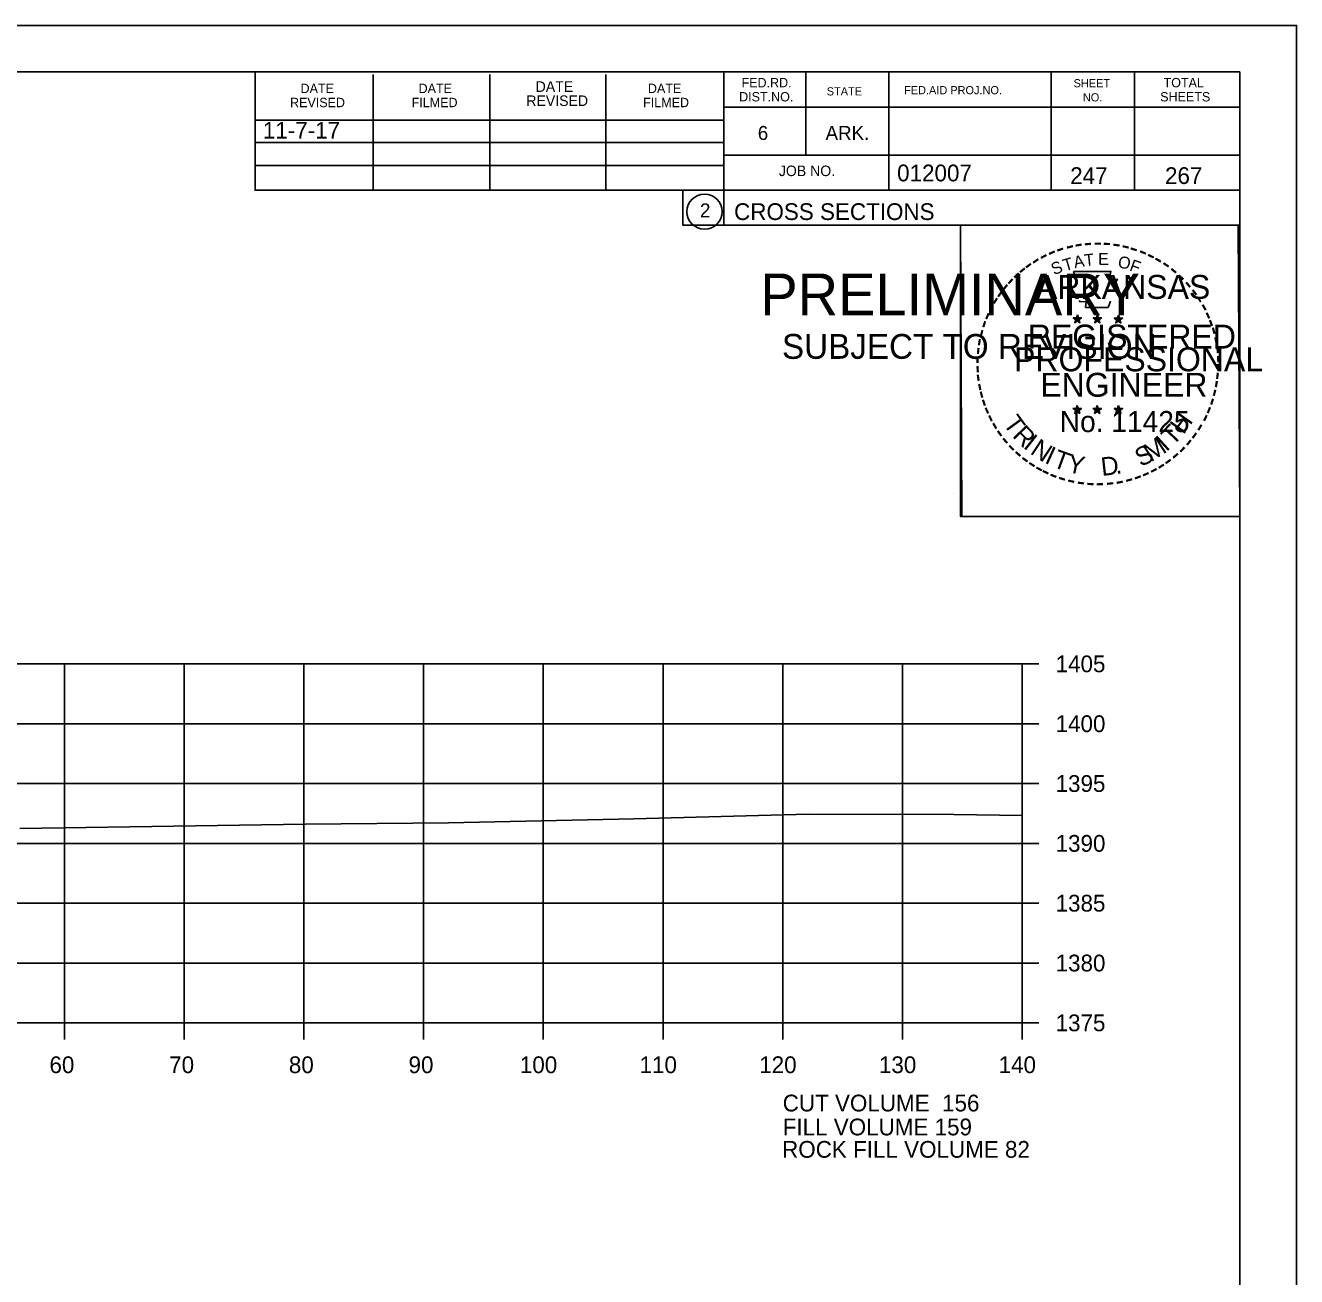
# Model space of a CAD drawing. Extents: x 1374311 to 1383814, y 384102 to 406278.
# Drawn here: x 1382696.8 to 1382803, y 405320.5 to 405425.1 of the extents above; entities that cross this region are included whole.
import ezdxf

# ---------------------------------------------------------------- set-up
doc = ezdxf.new("R2010")
doc.units = 0
for name, color, linetype in [('R_Axis', 7, 'Continuous'), ('R_Axis Annot', 7, 'Continuous'), ('R_Border', 7, 'Continuous'), ('R_Border PE', 7, 'Continuous'), ('R_Border Prem', 7, 'Continuous'), ('R_Exist Surface', 7, 'Continuous'), ('R_Fin Surface', 7, 'Continuous'), ('R_Grid', 7, 'Continuous'), ('R_No Plot', 7, 'Continuous'), ('R_Water', 7, 'Continuous')]:
    doc.layers.add(name, color=color, linetype=linetype)

msp = doc.modelspace()

# ---------------------------------------------------------------- linework, layer by layer
at = {"layer": 'R_Axis'}
for p, q in [((1382780.07, 405341.73), (1382780.07, 405371.73)), ((1382781.47, 405371.73), (1382780.07, 405371.73)), ((1382781.47, 405366.73), (1382780.07, 405366.73)), ((1382781.47, 405361.73), (1382780.07, 405361.73)), ((1382781.47, 405356.73), (1382780.07, 405356.73)), ((1382781.47, 405351.73), (1382780.07, 405351.73)), ((1382781.47, 405346.73), (1382780.07, 405346.73)), ((1382500.07, 405341.73), (1382780.07, 405341.73)), ((1382700.07, 405340.33), (1382700.07, 405341.73)), ((1382710.07, 405340.33), (1382710.07, 405341.73)), ((1382720.07, 405340.33), (1382720.07, 405341.73)), ((1382730.07, 405340.33), (1382730.07, 405341.73)), ((1382740.07, 405340.33), (1382740.07, 405341.73)), ((1382750.07, 405340.33), (1382750.07, 405341.73)), ((1382760.07, 405340.33), (1382760.07, 405341.73)), ((1382770.07, 405340.33), (1382770.07, 405341.73)), ((1382780.07, 405340.33), (1382780.07, 405341.73)), ((1382781.47, 405341.73), (1382780.07, 405341.73))]:
    msp.add_line(p, q, dxfattribs=at)
at = {"layer": 'R_Border'}
for p, q in [((1382482.07, 405421.19), (1382798.25, 405421.19)), ((1382715.99, 405411.31), (1382715.99, 405421.19)), ((1382725.85, 405411.31), (1382725.85, 405420.99)), ((1382735.61, 405411.31), (1382735.61, 405420.99)), ((1382745.29, 405411.31), (1382745.29, 405420.99)), ((1382755.15, 405421.19), (1382755.15, 405408.39)), ((1382761.99, 405421.19), (1382761.99, 405414.25)), ((1382768.93, 405421.19), (1382768.93, 405411.31)), ((1382782.51, 405421.19), (1382782.51, 405411.31)), ((1382789.45, 405421.19), (1382789.45, 405411.31)), ((1382798.25, 405215.73), (1382798.25, 405421.19)), ((1382798.25, 405418.25), (1382755.15, 405418.25)), ((1382798.25, 405418.27), (1382798.25, 405418.27)), ((1382715.99, 405417.17), (1382755.15, 405417.17)), ((1382715.99, 405415.31), (1382755.15, 405415.31)), ((1382798.25, 405414.25), (1382755.15, 405414.25)), ((1382758.11, 405414.25), (1382798.25, 405414.25)), ((1382715.99, 405411.31), (1382715.99, 405413.37)), ((1382715.99, 405413.37), (1382755.15, 405413.37)), ((1382798.25, 405411.31), (1382715.99, 405411.31)), ((1382755.15, 405408.39), (1382798.25, 405408.39))]:
    msp.add_line(p, q, dxfattribs=at)
msp.add_circle((1382753.54, 405409.52), 1.47, dxfattribs=at)
at = {"layer": 'R_Border PE'}
for p, q in [((1382784.69, 405400.9), (1382784.64, 405400.64)), ((1382784.69, 405400.53), (1382784.69, 405400.9)), ((1382784.69, 405400.9), (1382784.73, 405400.65)), ((1382786.36, 405400.9), (1382786.31, 405400.64)), ((1382786.36, 405400.53), (1382786.36, 405400.9)), ((1382786.36, 405400.9), (1382786.4, 405400.65)), ((1382788.12, 405400.88), (1382788.08, 405400.63)), ((1382788.12, 405400.52), (1382788.12, 405400.88)), ((1382788.12, 405400.88), (1382788.17, 405400.63)), ((1382784.34, 405400.64), (1382784.69, 405400.53)), ((1382784.34, 405400.64), (1382784.59, 405400.6)), ((1382784.34, 405400.64), (1382784.57, 405400.52)), ((1382784.47, 405400.23), (1382784.69, 405400.53)), ((1382784.47, 405400.23), (1382784.6, 405400.48)), ((1382784.47, 405400.23), (1382784.68, 405400.45)), ((1382784.9, 405400.23), (1382784.68, 405400.45)), ((1382785.03, 405400.64), (1382784.69, 405400.53)), ((1382784.9, 405400.23), (1382784.69, 405400.53)), ((1382785.03, 405400.64), (1382784.75, 405400.59)), ((1382784.9, 405400.23), (1382784.76, 405400.53)), ((1382785.03, 405400.64), (1382784.83, 405400.54)), ((1382786.01, 405400.64), (1382786.36, 405400.53)), ((1382786.01, 405400.64), (1382786.26, 405400.6)), ((1382786.01, 405400.64), (1382786.24, 405400.52)), ((1382786.14, 405400.23), (1382786.36, 405400.53)), ((1382786.14, 405400.23), (1382786.27, 405400.48)), ((1382786.14, 405400.23), (1382786.35, 405400.45)), ((1382786.57, 405400.23), (1382786.35, 405400.45)), ((1382786.7, 405400.64), (1382786.36, 405400.53)), ((1382786.57, 405400.23), (1382786.36, 405400.53)), ((1382786.7, 405400.64), (1382786.42, 405400.59)), ((1382786.57, 405400.23), (1382786.43, 405400.53)), ((1382786.7, 405400.64), (1382786.5, 405400.54)), ((1382787.77, 405400.63), (1382788.12, 405400.52)), ((1382787.77, 405400.63), (1382788.02, 405400.59)), ((1382787.77, 405400.63), (1382788.01, 405400.51)), ((1382787.9, 405400.22), (1382788.12, 405400.52)), ((1382787.9, 405400.22), (1382788.03, 405400.47)), ((1382787.9, 405400.22), (1382788.12, 405400.44)), ((1382788.47, 405400.63), (1382788.12, 405400.52)), ((1382788.33, 405400.22), (1382788.12, 405400.52)), ((1382788.33, 405400.22), (1382788.12, 405400.44)), ((1382788.47, 405400.63), (1382788.18, 405400.58)), ((1382788.33, 405400.22), (1382788.2, 405400.51)), ((1382788.47, 405400.63), (1382788.26, 405400.53)), ((1382784.33, 405393.07), (1382784.68, 405392.96)), ((1382784.33, 405393.07), (1382784.59, 405393.02)), ((1382784.33, 405393.07), (1382784.57, 405392.95)), ((1382784.47, 405392.66), (1382784.68, 405392.96)), ((1382784.47, 405392.66), (1382784.59, 405392.91)), ((1382784.47, 405392.66), (1382784.68, 405392.88)), ((1382784.68, 405393.32), (1382784.64, 405393.07)), ((1382784.68, 405392.96), (1382784.68, 405393.32)), ((1382784.68, 405393.32), (1382784.73, 405393.07)), ((1382785.03, 405393.07), (1382784.68, 405392.96)), ((1382784.89, 405392.66), (1382784.68, 405392.96)), ((1382784.89, 405392.66), (1382784.68, 405392.88)), ((1382785.03, 405393.07), (1382784.74, 405393.02)), ((1382784.89, 405392.66), (1382784.76, 405392.95)), ((1382785.03, 405393.07), (1382784.82, 405392.97)), ((1382786, 405393.07), (1382786.35, 405392.96)), ((1382786, 405393.07), (1382786.25, 405393.02)), ((1382786, 405393.07), (1382786.24, 405392.95)), ((1382786.13, 405392.66), (1382786.35, 405392.96)), ((1382786.13, 405392.66), (1382786.26, 405392.91)), ((1382786.13, 405392.66), (1382786.35, 405392.88)), ((1382786.35, 405393.32), (1382786.31, 405393.07)), ((1382786.35, 405392.96), (1382786.35, 405393.32)), ((1382786.35, 405393.32), (1382786.4, 405393.07)), ((1382786.7, 405393.07), (1382786.35, 405392.96)), ((1382786.56, 405392.66), (1382786.35, 405392.96)), ((1382786.56, 405392.66), (1382786.35, 405392.88)), ((1382786.7, 405393.07), (1382786.41, 405393.02)), ((1382786.56, 405392.66), (1382786.43, 405392.95)), ((1382786.7, 405393.07), (1382786.49, 405392.97)), ((1382787.77, 405393.06), (1382788.12, 405392.95)), ((1382787.77, 405393.06), (1382788.02, 405393.01)), ((1382787.77, 405393.06), (1382788.01, 405392.94)), ((1382787.9, 405392.65), (1382788.12, 405392.95)), ((1382787.9, 405392.65), (1382788.03, 405392.9)), ((1382787.9, 405392.65), (1382788.12, 405392.87)), ((1382788.12, 405393.31), (1382788.08, 405393.06)), ((1382788.12, 405392.95), (1382788.12, 405393.31)), ((1382788.12, 405393.31), (1382788.17, 405393.06)), ((1382788.46, 405393.06), (1382788.12, 405392.95)), ((1382788.33, 405392.65), (1382788.12, 405392.95)), ((1382788.33, 405392.65), (1382788.12, 405392.87)), ((1382788.46, 405393.06), (1382788.18, 405393.01)), ((1382788.33, 405392.65), (1382788.19, 405392.94)), ((1382788.46, 405393.06), (1382788.26, 405392.96))]:
    msp.add_line(p, q, dxfattribs=at)
for points in [[(1382784.38, 405404.52), (1382784.65, 405403.69)], [(1382787.89, 405403.6), (1382788.03, 405403.88), (1382787.35, 405403.86), (1382787.49, 405404.52), (1382784.38, 405404.52)], [(1382784.87, 405402.1), (1382784.87, 405402.01), (1382785.43, 405401.99), (1382785.38, 405401.52), (1382787.25, 405401.52), (1382787.45, 405402.05)], [(1382784.69, 405400.9), (1382784.9, 405400.23), (1382784.34, 405400.64), (1382785.03, 405400.64), (1382784.47, 405400.23), (1382784.69, 405400.9)], [(1382786.36, 405400.9), (1382786.57, 405400.23), (1382786.01, 405400.64), (1382786.7, 405400.64), (1382786.14, 405400.23), (1382786.36, 405400.9)], [(1382788.12, 405400.88), (1382788.33, 405400.22), (1382787.77, 405400.63), (1382788.47, 405400.63), (1382787.9, 405400.22), (1382788.12, 405400.88)], [(1382784.68, 405393.32), (1382784.89, 405392.66), (1382784.33, 405393.07), (1382785.03, 405393.07), (1382784.47, 405392.66), (1382784.68, 405393.32)], [(1382786.35, 405393.32), (1382786.56, 405392.66), (1382786, 405393.07), (1382786.7, 405393.07), (1382786.13, 405392.66), (1382786.35, 405393.32)], [(1382788.12, 405393.31), (1382788.33, 405392.65), (1382787.77, 405393.06), (1382788.46, 405393.06), (1382787.9, 405392.65), (1382788.12, 405393.31)]]:
    msp.add_lwpolyline(points, dxfattribs=at)
for centre, radius in [((1382784.68, 405400.53), 0.172), ((1382784.68, 405400.53), 0.145), ((1382784.68, 405400.53), 0.116), ((1382784.68, 405400.53), 0.0991), ((1382784.68, 405400.53), 0.0747), ((1382784.68, 405400.53), 0.0495), ((1382784.68, 405400.53), 0.0296), ((1382786.35, 405400.53), 0.172), ((1382786.35, 405400.53), 0.145), ((1382786.35, 405400.53), 0.116), ((1382786.35, 405400.53), 0.0991), ((1382786.35, 405400.53), 0.0747), ((1382786.35, 405400.53), 0.0495), ((1382786.35, 405400.53), 0.0296), ((1382788.12, 405400.52), 0.172), ((1382788.12, 405400.52), 0.145), ((1382788.12, 405400.52), 0.116), ((1382788.12, 405400.52), 0.0991), ((1382788.12, 405400.52), 0.0747), ((1382788.12, 405400.52), 0.0495), ((1382788.12, 405400.52), 0.0296), ((1382784.68, 405392.96), 0.172), ((1382784.68, 405392.96), 0.145), ((1382784.68, 405392.96), 0.116), ((1382784.68, 405392.96), 0.0991), ((1382784.68, 405392.96), 0.0747), ((1382784.68, 405392.96), 0.0495), ((1382784.68, 405392.96), 0.0296), ((1382786.35, 405392.96), 0.172), ((1382786.35, 405392.96), 0.145), ((1382786.35, 405392.96), 0.116), ((1382786.35, 405392.96), 0.0991), ((1382786.35, 405392.96), 0.0747), ((1382786.35, 405392.96), 0.0495), ((1382786.35, 405392.96), 0.0296), ((1382788.12, 405392.95), 0.172), ((1382788.12, 405392.95), 0.145), ((1382788.12, 405392.95), 0.116), ((1382788.12, 405392.95), 0.0991), ((1382788.12, 405392.95), 0.0747), ((1382788.12, 405392.95), 0.0495), ((1382788.12, 405392.95), 0.0296)]:
    msp.add_circle(centre, radius, dxfattribs=at)
at = {"layer": 'R_Exist Surface'}
msp.add_lwpolyline([(1382696.33, 405357.96), (1382720.21, 405358.33), (1382732.15, 405358.45), (1382747.63, 405358.79), (1382762.23, 405359.18), (1382774.37, 405359.14), (1382780.07, 405359.07)], dxfattribs=at)
at = {"layer": 'R_Grid'}
for p, q in [((1382500.07, 405371.73), (1382780.07, 405371.73)), ((1382700.07, 405341.73), (1382700.07, 405371.73)), ((1382710.07, 405341.73), (1382710.07, 405371.73)), ((1382720.07, 405341.73), (1382720.07, 405371.73)), ((1382730.07, 405341.73), (1382730.07, 405371.73)), ((1382740.07, 405341.73), (1382740.07, 405371.73)), ((1382750.07, 405341.73), (1382750.07, 405371.73)), ((1382760.07, 405341.73), (1382760.07, 405371.73)), ((1382770.07, 405341.73), (1382770.07, 405371.73)), ((1382780.07, 405341.73), (1382780.07, 405371.73)), ((1382500.07, 405366.73), (1382780.07, 405366.73)), ((1382500.07, 405361.73), (1382780.07, 405361.73)), ((1382500.07, 405356.73), (1382780.07, 405356.73)), ((1382500.07, 405351.73), (1382780.07, 405351.73)), ((1382500.07, 405346.73), (1382780.07, 405346.73)), ((1382500.07, 405341.73), (1382780.07, 405341.73))]:
    msp.add_line(p, q, dxfattribs=at)
at = {"layer": 'R_No Plot'}
for p, q in [((1382469.67, 405425.08), (1382803, 405425.08)), ((1382774.29, 405385.93), (1382774.29, 405385.93))]:
    msp.add_line(p, q, dxfattribs=at)
for points in [[(1382469.66, 405425.08), (1382803, 405425.08), (1382803, 405211.74), (1382469.66, 405211.74)], [(1382715.99, 405421.19), (1382715.99, 405411.31), (1382751.72, 405411.31), (1382751.72, 405408.39), (1382774.92, 405408.39), (1382774.92, 405384.05), (1382798.25, 405384.05), (1382798.25, 405215.73), (1382482.07, 405215.73), (1382482.07, 405421.19)], [(1382774.92, 405408.39), (1382798.13, 405408.39), (1382798.25, 405384.05), (1382775.04, 405384.05)]]:
    msp.add_lwpolyline(points, close=True, dxfattribs=at)

# ---------------------------------------------------------------- texts
at = {"layer": 'R_Axis Annot'}
for s, p in [('1405', (1382782.87, 405371.03)), ('1400', (1382782.87, 405366.03)), ('1395', (1382782.87, 405361.03)), ('1390', (1382782.87, 405356.03)), ('1385', (1382782.87, 405351.03)), ('1380', (1382782.87, 405346.03)), ('1375', (1382782.87, 405341.03)), ('60', (1382698.81, 405337.53)), ('70', (1382708.81, 405337.53)), ('80', (1382718.81, 405337.53)), ('90', (1382728.81, 405337.53)), ('100', (1382738.11, 405337.53)), ('110', (1382748.11, 405337.53)), ('120', (1382758.11, 405337.53)), ('130', (1382768.11, 405337.53)), ('140', (1382778.11, 405337.53)), ('CUT VOLUME  156', (1382760.07, 405334.33)), ('FILL VOLUME 159', (1382760.07, 405332.33))]:
    msp.add_text(s, height=1.4, dxfattribs=at).set_placement(p)
at = {"layer": 'R_Border'}
for s, height, p in [('DATE', 0.782, (1382719.79, 405419.43)), ('DATE', 0.782, (1382729.65, 405419.43)), ('DATE', 0.879, (1382739.43, 405419.53)), ('DATE', 0.782, (1382748.81, 405419.43)), ('FED.RD.', 0.782, (1382756.63, 405419.91)), ('STATE', 0.684, (1382763.75, 405419.23)), ('FED.AID PROJ.NO.', 0.684, (1382770.21, 405419.33)), ('SHEET', 0.684, (1382784.37, 405419.91)), ('TOTAL', 0.782, (1382791.89, 405419.91)), ('REVISED', 0.782, (1382718.91, 405418.25)), ('FILMED', 0.782, (1382729.07, 405418.25)), ('REVISED', 0.879, (1382738.65, 405418.35)), ('FILMED', 0.782, (1382748.41, 405418.25)), ('DIST.NO.', 0.782, (1382756.43, 405418.73)), ('NO.', 0.684, (1382785.15, 405418.73)), ('SHEETS', 0.782, (1382791.61, 405418.73)), ('6', 1.17, (1382757.99, 405415.51)), ('ARK.', 1.172, (1382763.65, 405415.51)), ('JOB NO.', 0.879, (1382759.75, 405412.49)), ('012007', 1.4, (1382769.63, 405412.05)), ('2', 1.17, (1382753.16, 405409.04)), ('CROSS SECTIONS', 1.4, (1382756.01, 405408.82))]:
    msp.add_text(s, height=height, rotation=360, dxfattribs=at).set_placement(p)
at = {"layer": 'R_Border PE'}
for s, height, rotation, p in [('-', 1.6, 24.3072, (1382782.49, 405405.38)), ('-', 1.6, 19.1761, (1382783.12, 405405.65)), ('-', 1.6, 13.6301, (1382783.87, 405405.89)), ('-', 1.6, 10.2193, (1382784.55, 405406.05)), ('-', 1.6, 5.8968, (1382785.28, 405406.16)), ('-', 1.6, 0.1862, (1382786.05, 405406.23)), ('-', 1.6, 357.743, (1382786.78, 405406.22)), ('-', 1.6, 352.1617, (1382787.52, 405406.16)), ('-', 1.6, 347.2049, (1382788.24, 405406.05)), ('-', 1.6, 342.3362, (1382788.87, 405405.89)), ('-', 1.6, 337.8551, (1382789.61, 405405.67)), ('-', 1.6, 36.2317, (1382780.68, 405404.3)), ('-', 1.6, 34.0636, (1382781.26, 405404.69)), ('-', 1.6, 28.7918, (1382781.86, 405405.06)), ('S', 1, 21.594, (1382782.73, 405404.2)), ('T', 1, 16.4036, (1382783.65, 405404.53)), ('A', 1, 11.2132, (1382784.47, 405404.78)), ('T', 1, 6.0228, (1382785.32, 405404.95)), ('E', 1, 0.8323, (1382786.43, 405405.06)), ('O', 1, 350.4515, (1382788.03, 405404.85)), ('F', 1, 340.0707, (1382788.98, 405404.62)), ('-', 1.6, 334.1211, (1382790.24, 405405.4)), ('-', 1.6, 329.6409, (1382790.82, 405405.12)), ('-', 1.6, 325.8627, (1382791.46, 405404.76)), ('-', 1.6, 48.423, (1382779.33, 405403.02)), ('-', 1.6, 42.9622, (1382779.77, 405403.5)), ('-', 1.6, 38.9507, (1382780.21, 405403.92)), ('ARKANSAS', 2, 360, (1382781.23, 405402.23)), ('-', 1.6, 320.5297, (1382792.07, 405404.33)), ('-', 1.6, 315.5786, (1382792.67, 405403.84)), ('-', 1.6, 54.2325, (1382778.51, 405401.97)), ('-', 1.6, 50.6142, (1382778.92, 405402.54)), ('-', 1.6, 309.8797, (1382793.24, 405403.29)), ('-', 1.6, 306.6522, (1382793.77, 405402.69)), ('-', 1.6, 58.0706, (1382778.18, 405401.44)), ('-', 1.4, 303.6753, (1382794.25, 405402.12)), ('-', 1.6, 67.7743, (1382777.61, 405400.22)), ('-', 1.6, 62.8713, (1382777.87, 405400.83)), ('-', 1.6, 299.6684, (1382794.57, 405401.52)), ('-', 1.6, 294.6628, (1382794.89, 405400.9)), ('-', 1.6, 72.3945, (1382777.39, 405399.59)), ('REGISTERED', 2, 360, (1382780.55, 405398.08)), ('DWB', 0.01, 360, (1382784.67, 405400.53)), ('DWB', 0.01, 360, (1382786.34, 405400.53)), ('DWB', 0.01, 360, (1382788.11, 405400.52)), ('-', 1.6, 290.5728, (1382795.15, 405400.33)), ('-', 1.6, 285.1233, (1382795.39, 405399.75)), ('-', 1.6, 81.2013, (1382777.06, 405398.16)), ('-', 1.6, 75.461, (1382777.2, 405398.87)), ('-', 1.6, 280.5493, (1382795.59, 405399)), ('-', 1.6, 85.1863, (1382776.99, 405397.47)), ('PROFESSIONAL', 2, 360, (1382779.4, 405396.18)), ('-', 1.6, 276.5962, (1382795.75, 405398.24)), ('-', 1.6, 94.1959, (1382777, 405396.04)), ('-', 1.6, 89.0622, (1382776.96, 405396.77)), ('-', 1.6, 274.3301, (1382795.81, 405397.51)), ('-', 1.6, 269.9407, (1382795.84, 405396.88)), ('-', 1.6, 98.9479, (1382777.07, 405395.38)), ('ENGINEER', 2, 360, (1382781.59, 405394.05)), ('-', 1.6, 263.5172, (1382795.82, 405396.22)), ('-', 1.6, 101.7149, (1382777.21, 405394.64)), ('-', 1.6, 105.4578, (1382777.37, 405394.05)), ('-', 1.6, 255.7626, (1382795.64, 405394.88)), ('-', 1.6, 260.9953, (1382795.75, 405395.56)), ('-', 1.6, 109.0874, (1382777.58, 405393.42)), ('-', 1.6, 252.8681, (1382795.46, 405394.16)), ('-', 1.6, 114.0643, (1382777.84, 405392.82)), ('-', 1.6, 115.7289, (1382778.14, 405392.2)), ('T', 1.54, 306.0406, (1382778.44, 405391.8)), ('No. 11425', 1.757, 360, (1382783.22, 405391.1)), ('DWB', 0.01, 360, (1382784.67, 405392.95)), ('DWB', 0.01, 360, (1382786.34, 405392.95)), ('DWB', 0.01, 360, (1382788.1, 405392.94)), ('H', 1.54, 54.6088, (1382793.56, 405390.83)), ('-', 1.6, 244.6197, (1382794.98, 405392.86)), ('-', 1.6, 247.8887, (1382795.24, 405393.49)), ('-', 1.6, 120.4471, (1382778.5, 405391.62)), ('-', 1.6, 125.8934, (1382778.9, 405391.06)), ('R', 1.54, 314.005, (1382779.2, 405390.75)), ('T', 1.54, 46.6444, (1382792.67, 405389.89)), ('-', 1.6, 239.0712, (1382794.58, 405392.11)), ('-', 1.6, 130.7181, (1382779.36, 405390.51)), ('I', 1.54, 321.9694, (1382780.1, 405389.82)), ('N', 1.54, 326.5002, (1382780.67, 405389.34)), ('M', 1.54, 32.6563, (1382790.83, 405388.56)), ('I', 1.54, 42.1136, (1382792.11, 405389.41)), ('-', 1.6, 231.2538, (1382793.75, 405390.89)), ('-', 1.6, 233.8452, (1382794.18, 405391.46)), ('-', 1.6, 134.2238, (1382779.88, 405389.96)), ('-', 1.6, 138.9338, (1382780.41, 405389.5)), ('I', 1.54, 335.3603, (1382781.88, 405388.56)), ('T', 1.54, 339.8912, (1382782.54, 405388.23)), ('Y', 1.54, 347.8556, (1382783.76, 405387.79)), ('S', 1.54, 26.9312, (1382789.99, 405388.16)), ('-', 1.6, 221.0851, (1382792.75, 405389.82)), ('-', 1.6, 225.7653, (1382793.27, 405390.33)), ('-', 1.6, 144.6463, (1382780.96, 405389.09)), ('-', 1.6, 148.0898, (1382781.52, 405388.72)), ('-', 1.6, 151.5704, (1382782.1, 405388.39)), ('D', 1.54, 6.3969, (1382786.74, 405387.43)), ('-', 1.6, 207.3568, (1382791.11, 405388.61)), ('-', 1.6, 212.2491, (1382791.67, 405388.96)), ('-', 1.6, 215.7363, (1382792.2, 405389.35)), ('-', 1.6, 154.6002, (1382782.62, 405388.15)), ('-', 1.6, 158.5612, (1382783.25, 405387.89)), ('-', 1.6, 162.7983, (1382783.93, 405387.68)), ('-', 1.6, 167.5555, (1382784.65, 405387.52)), ('-', 1.6, 173.1155, (1382785.42, 405387.41)), ('-', 1.6, 191.2858, (1382788.46, 405387.58)), ('.', 1.54, 13.7642, (1382787.93, 405387.56)), ('-', 1.6, 195.4743, (1382789.19, 405387.78)), ('-', 1.6, 200.7184, (1382789.86, 405388.02)), ('-', 1.6, 204.2516, (1382790.48, 405388.29)), ('-', 1.6, 176.5183, (1382786.17, 405387.35)), ('-', 1.6, 181.5918, (1382786.91, 405387.37)), ('-', 1.6, 185.8167, (1382787.72, 405387.45))]:
    msp.add_text(s, height=height, rotation=rotation, dxfattribs=at).set_placement(p)
at = {"layer": 'R_Border Prem'}
for s, height, p in [('PRELIMINARY', 3.5, (1382758.2, 405400.85)), ('DWB', 0.01, (1382758.95, 405402.7)), ('SUBJECT TO REVISION', 2.0751, (1382760.01, 405397.22))]:
    msp.add_text(s, height=height, rotation=360, dxfattribs=at).set_placement(p)
at = {"layer": 'R_Fin Surface'}
for s, p in [('11-7-17', (1382716.64, 405415.62)), ('ROCK FILL VOLUME 82', (1382760.02, 405330.46))]:
    msp.add_text(s, height=1.4, dxfattribs=at).set_placement(p)
at = {"layer": 'R_Water'}
for s, p in [('247', (1382784.09, 405411.83)), ('267', (1382792.01, 405411.83))]:
    msp.add_text(s, height=1.4, rotation=360, dxfattribs=at).set_placement(p)

doc.saveas('drawing.dxf')
